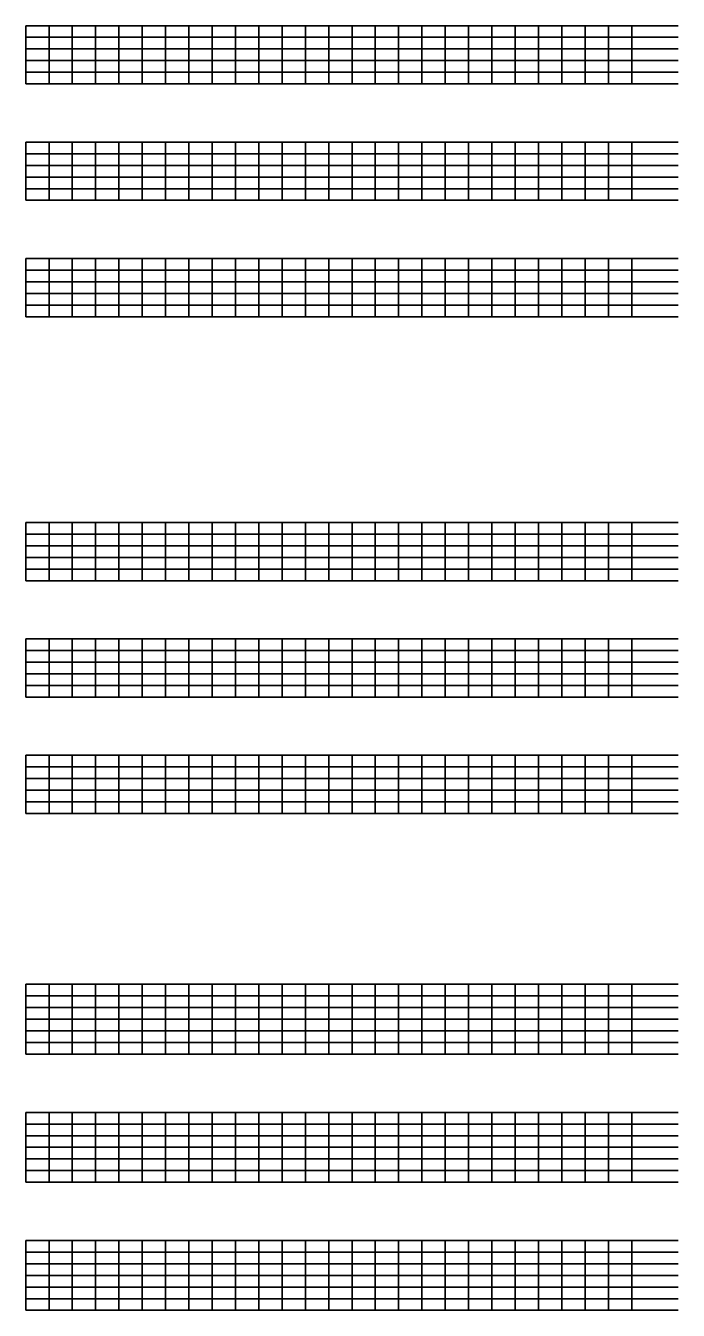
# Model space of a CAD drawing. Extents: x 1374311 to 1383814, y 384102 to 406278.
# Drawn here: x 1377794 to 1378074, y 405426 to 405978 of the extents above; entities that cross this region are included whole.
import ezdxf

# ---------------------------------------------------------------- set-up
doc = ezdxf.new("R2010")
doc.units = 0
doc.layers.add('R_Grid', color=7, linetype='Continuous')

msp = doc.modelspace()

# ---------------------------------------------------------------- linework, layer by layer
at = {"layer": 'R_Grid'}
for p, q in [((1377794.14, 405977.75), (1378074.14, 405977.75)), ((1377794.14, 405952.75), (1377794.14, 405977.75)), ((1377804.14, 405952.75), (1377804.14, 405977.75)), ((1377814.14, 405952.75), (1377814.14, 405977.75)), ((1377824.14, 405952.75), (1377824.14, 405977.75)), ((1377834.14, 405952.75), (1377834.14, 405977.75)), ((1377844.14, 405952.75), (1377844.14, 405977.75)), ((1377854.14, 405952.75), (1377854.14, 405977.75)), ((1377864.14, 405952.75), (1377864.14, 405977.75)), ((1377874.14, 405952.75), (1377874.14, 405977.75)), ((1377884.14, 405952.75), (1377884.14, 405977.75)), ((1377894.14, 405952.75), (1377894.14, 405977.75)), ((1377904.14, 405952.75), (1377904.14, 405977.75)), ((1377914.14, 405952.75), (1377914.14, 405977.75)), ((1377924.14, 405952.75), (1377924.14, 405977.75)), ((1377934.14, 405952.75), (1377934.14, 405977.75)), ((1377944.14, 405952.75), (1377944.14, 405977.75)), ((1377954.14, 405952.75), (1377954.14, 405977.75)), ((1377964.14, 405952.75), (1377964.14, 405977.75)), ((1377974.14, 405952.75), (1377974.14, 405977.75)), ((1377984.14, 405952.75), (1377984.14, 405977.75)), ((1377994.14, 405952.75), (1377994.14, 405977.75)), ((1378004.14, 405952.75), (1378004.14, 405977.75)), ((1378014.14, 405952.75), (1378014.14, 405977.75)), ((1378024.14, 405952.75), (1378024.14, 405977.75)), ((1378034.14, 405952.75), (1378034.14, 405977.75)), ((1378044.14, 405952.75), (1378044.14, 405977.75)), ((1378054.14, 405952.75), (1378054.14, 405977.75)), ((1377794.14, 405972.75), (1378074.14, 405972.75)), ((1377794.14, 405967.75), (1378074.14, 405967.75)), ((1377794.14, 405962.75), (1378074.14, 405962.75)), ((1377794.14, 405957.75), (1378074.14, 405957.75)), ((1377794.14, 405952.75), (1378074.14, 405952.75)), ((1377794.14, 405927.75), (1378074.14, 405927.75)), ((1377794.14, 405902.75), (1377794.14, 405927.75)), ((1377804.14, 405902.75), (1377804.14, 405927.75)), ((1377814.14, 405902.75), (1377814.14, 405927.75)), ((1377824.14, 405902.75), (1377824.14, 405927.75)), ((1377834.14, 405902.75), (1377834.14, 405927.75)), ((1377844.14, 405902.75), (1377844.14, 405927.75)), ((1377854.14, 405902.75), (1377854.14, 405927.75)), ((1377864.14, 405902.75), (1377864.14, 405927.75)), ((1377874.14, 405902.75), (1377874.14, 405927.75)), ((1377884.14, 405902.75), (1377884.14, 405927.75)), ((1377894.14, 405902.75), (1377894.14, 405927.75)), ((1377904.14, 405902.75), (1377904.14, 405927.75)), ((1377914.14, 405902.75), (1377914.14, 405927.75)), ((1377924.14, 405902.75), (1377924.14, 405927.75)), ((1377934.14, 405902.75), (1377934.14, 405927.75)), ((1377944.14, 405902.75), (1377944.14, 405927.75)), ((1377954.14, 405902.75), (1377954.14, 405927.75)), ((1377964.14, 405902.75), (1377964.14, 405927.75)), ((1377974.14, 405902.75), (1377974.14, 405927.75)), ((1377984.14, 405902.75), (1377984.14, 405927.75)), ((1377994.14, 405902.75), (1377994.14, 405927.75)), ((1378004.14, 405902.75), (1378004.14, 405927.75)), ((1378014.14, 405902.75), (1378014.14, 405927.75)), ((1378024.14, 405902.75), (1378024.14, 405927.75)), ((1378034.14, 405902.75), (1378034.14, 405927.75)), ((1378044.14, 405902.75), (1378044.14, 405927.75)), ((1378054.14, 405902.75), (1378054.14, 405927.75)), ((1377794.14, 405922.75), (1378074.14, 405922.75)), ((1377794.14, 405917.75), (1378074.14, 405917.75)), ((1377794.14, 405912.75), (1378074.14, 405912.75)), ((1377794.14, 405907.75), (1378074.14, 405907.75)), ((1377794.14, 405902.75), (1378074.14, 405902.75)), ((1377794.14, 405877.75), (1378074.14, 405877.75)), ((1377794.14, 405852.75), (1377794.14, 405877.75)), ((1377804.14, 405852.75), (1377804.14, 405877.75)), ((1377814.14, 405852.75), (1377814.14, 405877.75)), ((1377824.14, 405852.75), (1377824.14, 405877.75)), ((1377834.14, 405852.75), (1377834.14, 405877.75)), ((1377844.14, 405852.75), (1377844.14, 405877.75)), ((1377854.14, 405852.75), (1377854.14, 405877.75)), ((1377864.14, 405852.75), (1377864.14, 405877.75)), ((1377874.14, 405852.75), (1377874.14, 405877.75)), ((1377884.14, 405852.75), (1377884.14, 405877.75)), ((1377894.14, 405852.75), (1377894.14, 405877.75)), ((1377904.14, 405852.75), (1377904.14, 405877.75)), ((1377914.14, 405852.75), (1377914.14, 405877.75)), ((1377924.14, 405852.75), (1377924.14, 405877.75)), ((1377934.14, 405852.75), (1377934.14, 405877.75)), ((1377944.14, 405852.75), (1377944.14, 405877.75)), ((1377954.14, 405852.75), (1377954.14, 405877.75)), ((1377964.14, 405852.75), (1377964.14, 405877.75)), ((1377974.14, 405852.75), (1377974.14, 405877.75)), ((1377984.14, 405852.75), (1377984.14, 405877.75)), ((1377994.14, 405852.75), (1377994.14, 405877.75)), ((1378004.14, 405852.75), (1378004.14, 405877.75)), ((1378014.14, 405852.75), (1378014.14, 405877.75)), ((1378024.14, 405852.75), (1378024.14, 405877.75)), ((1378034.14, 405852.75), (1378034.14, 405877.75)), ((1378044.14, 405852.75), (1378044.14, 405877.75)), ((1378054.14, 405852.75), (1378054.14, 405877.75)), ((1377794.14, 405872.75), (1378074.14, 405872.75)), ((1377794.14, 405867.75), (1378074.14, 405867.75)), ((1377794.14, 405862.75), (1378074.14, 405862.75)), ((1377794.14, 405857.75), (1378074.14, 405857.75)), ((1377794.14, 405852.75), (1378074.14, 405852.75)), ((1377794.14, 405764.41), (1378074.14, 405764.41)), ((1377794.14, 405739.41), (1377794.14, 405764.41)), ((1377804.14, 405739.41), (1377804.14, 405764.41)), ((1377814.14, 405739.41), (1377814.14, 405764.41)), ((1377824.14, 405739.41), (1377824.14, 405764.41)), ((1377834.14, 405739.41), (1377834.14, 405764.41)), ((1377844.14, 405739.41), (1377844.14, 405764.41)), ((1377854.14, 405739.41), (1377854.14, 405764.41)), ((1377864.14, 405739.41), (1377864.14, 405764.41)), ((1377874.14, 405739.41), (1377874.14, 405764.41)), ((1377884.14, 405739.41), (1377884.14, 405764.41)), ((1377894.14, 405739.41), (1377894.14, 405764.41)), ((1377904.14, 405739.41), (1377904.14, 405764.41)), ((1377914.14, 405739.41), (1377914.14, 405764.41)), ((1377924.14, 405739.41), (1377924.14, 405764.41)), ((1377934.14, 405739.41), (1377934.14, 405764.41)), ((1377944.14, 405739.41), (1377944.14, 405764.41)), ((1377954.14, 405739.41), (1377954.14, 405764.41)), ((1377964.14, 405739.41), (1377964.14, 405764.41)), ((1377974.14, 405739.41), (1377974.14, 405764.41)), ((1377984.14, 405739.41), (1377984.14, 405764.41)), ((1377994.14, 405739.41), (1377994.14, 405764.41)), ((1378004.14, 405739.41), (1378004.14, 405764.41)), ((1378014.14, 405739.41), (1378014.14, 405764.41)), ((1378024.14, 405739.41), (1378024.14, 405764.41)), ((1378034.14, 405739.41), (1378034.14, 405764.41)), ((1378044.14, 405739.41), (1378044.14, 405764.41)), ((1378054.14, 405739.41), (1378054.14, 405764.41)), ((1377794.14, 405759.41), (1378074.14, 405759.41)), ((1377794.14, 405754.41), (1378074.14, 405754.41)), ((1377794.14, 405749.41), (1378074.14, 405749.41)), ((1377794.14, 405744.41), (1378074.14, 405744.41)), ((1377794.14, 405739.41), (1378074.14, 405739.41)), ((1377794.14, 405714.41), (1378074.14, 405714.41)), ((1377794.14, 405689.41), (1377794.14, 405714.41)), ((1377804.14, 405689.41), (1377804.14, 405714.41)), ((1377814.14, 405689.41), (1377814.14, 405714.41)), ((1377824.14, 405689.41), (1377824.14, 405714.41)), ((1377834.14, 405689.41), (1377834.14, 405714.41)), ((1377844.14, 405689.41), (1377844.14, 405714.41)), ((1377854.14, 405689.41), (1377854.14, 405714.41)), ((1377864.14, 405689.41), (1377864.14, 405714.41)), ((1377874.14, 405689.41), (1377874.14, 405714.41)), ((1377884.14, 405689.41), (1377884.14, 405714.41)), ((1377894.14, 405689.41), (1377894.14, 405714.41)), ((1377904.14, 405689.41), (1377904.14, 405714.41)), ((1377914.14, 405689.41), (1377914.14, 405714.41)), ((1377924.14, 405689.41), (1377924.14, 405714.41)), ((1377934.14, 405689.41), (1377934.14, 405714.41)), ((1377944.14, 405689.41), (1377944.14, 405714.41)), ((1377954.14, 405689.41), (1377954.14, 405714.41)), ((1377964.14, 405689.41), (1377964.14, 405714.41)), ((1377974.14, 405689.41), (1377974.14, 405714.41)), ((1377984.14, 405689.41), (1377984.14, 405714.41)), ((1377994.14, 405689.41), (1377994.14, 405714.41)), ((1378004.14, 405689.41), (1378004.14, 405714.41)), ((1378014.14, 405689.41), (1378014.14, 405714.41)), ((1378024.14, 405689.41), (1378024.14, 405714.41)), ((1378034.14, 405689.41), (1378034.14, 405714.41)), ((1378044.14, 405689.41), (1378044.14, 405714.41)), ((1378054.14, 405689.41), (1378054.14, 405714.41)), ((1377794.14, 405709.41), (1378074.14, 405709.41)), ((1377794.14, 405704.41), (1378074.14, 405704.41)), ((1377794.14, 405699.41), (1378074.14, 405699.41)), ((1377794.14, 405694.41), (1378074.14, 405694.41)), ((1377794.14, 405689.41), (1378074.14, 405689.41)), ((1377794.14, 405664.41), (1378074.14, 405664.41)), ((1377794.14, 405639.41), (1377794.14, 405664.41)), ((1377804.14, 405639.41), (1377804.14, 405664.41)), ((1377814.14, 405639.41), (1377814.14, 405664.41)), ((1377824.14, 405639.41), (1377824.14, 405664.41)), ((1377834.14, 405639.41), (1377834.14, 405664.41)), ((1377844.14, 405639.41), (1377844.14, 405664.41)), ((1377854.14, 405639.41), (1377854.14, 405664.41)), ((1377864.14, 405639.41), (1377864.14, 405664.41)), ((1377874.14, 405639.41), (1377874.14, 405664.41)), ((1377884.14, 405639.41), (1377884.14, 405664.41)), ((1377894.14, 405639.41), (1377894.14, 405664.41)), ((1377904.14, 405639.41), (1377904.14, 405664.41)), ((1377914.14, 405639.41), (1377914.14, 405664.41)), ((1377924.14, 405639.41), (1377924.14, 405664.41)), ((1377934.14, 405639.41), (1377934.14, 405664.41)), ((1377944.14, 405639.41), (1377944.14, 405664.41)), ((1377954.14, 405639.41), (1377954.14, 405664.41)), ((1377964.14, 405639.41), (1377964.14, 405664.41)), ((1377974.14, 405639.41), (1377974.14, 405664.41)), ((1377984.14, 405639.41), (1377984.14, 405664.41)), ((1377994.14, 405639.41), (1377994.14, 405664.41)), ((1378004.14, 405639.41), (1378004.14, 405664.41)), ((1378014.14, 405639.41), (1378014.14, 405664.41)), ((1378024.14, 405639.41), (1378024.14, 405664.41)), ((1378034.14, 405639.41), (1378034.14, 405664.41)), ((1378044.14, 405639.41), (1378044.14, 405664.41)), ((1378054.14, 405639.41), (1378054.14, 405664.41)), ((1377794.14, 405659.41), (1378074.14, 405659.41)), ((1377794.14, 405654.41), (1378074.14, 405654.41)), ((1377794.14, 405649.41), (1378074.14, 405649.41)), ((1377794.14, 405644.41), (1378074.14, 405644.41)), ((1377794.14, 405639.41), (1378074.14, 405639.41)), ((1377794.14, 405566.07), (1378074.14, 405566.07)), ((1377794.14, 405536.07), (1377794.14, 405566.07)), ((1377804.14, 405536.07), (1377804.14, 405566.07)), ((1377814.14, 405536.07), (1377814.14, 405566.07)), ((1377824.14, 405536.07), (1377824.14, 405566.07)), ((1377834.14, 405536.07), (1377834.14, 405566.07)), ((1377844.14, 405536.07), (1377844.14, 405566.07)), ((1377854.14, 405536.07), (1377854.14, 405566.07)), ((1377864.14, 405536.07), (1377864.14, 405566.07)), ((1377874.14, 405536.07), (1377874.14, 405566.07)), ((1377884.14, 405536.07), (1377884.14, 405566.07)), ((1377894.14, 405536.07), (1377894.14, 405566.07)), ((1377904.14, 405536.07), (1377904.14, 405566.07)), ((1377914.14, 405536.07), (1377914.14, 405566.07)), ((1377924.14, 405536.07), (1377924.14, 405566.07)), ((1377934.14, 405536.07), (1377934.14, 405566.07)), ((1377944.14, 405536.07), (1377944.14, 405566.07)), ((1377954.14, 405536.07), (1377954.14, 405566.07)), ((1377964.14, 405536.07), (1377964.14, 405566.07)), ((1377974.14, 405536.07), (1377974.14, 405566.07)), ((1377984.14, 405536.07), (1377984.14, 405566.07)), ((1377994.14, 405536.07), (1377994.14, 405566.07)), ((1378004.14, 405536.07), (1378004.14, 405566.07)), ((1378014.14, 405536.07), (1378014.14, 405566.07)), ((1378024.14, 405536.07), (1378024.14, 405566.07)), ((1378034.14, 405536.07), (1378034.14, 405566.07)), ((1378044.14, 405536.07), (1378044.14, 405566.07)), ((1378054.14, 405536.07), (1378054.14, 405566.07)), ((1377794.14, 405561.07), (1378074.14, 405561.07)), ((1377794.14, 405556.07), (1378074.14, 405556.07)), ((1377794.14, 405551.07), (1378074.14, 405551.07)), ((1377794.14, 405546.07), (1378074.14, 405546.07)), ((1377794.14, 405541.07), (1378074.14, 405541.07)), ((1377794.14, 405536.07), (1378074.14, 405536.07)), ((1377794.14, 405511.07), (1378074.14, 405511.07)), ((1377794.14, 405481.07), (1377794.14, 405511.07)), ((1377804.14, 405481.07), (1377804.14, 405511.07)), ((1377814.14, 405481.07), (1377814.14, 405511.07)), ((1377824.14, 405481.07), (1377824.14, 405511.07)), ((1377834.14, 405481.07), (1377834.14, 405511.07)), ((1377844.14, 405481.07), (1377844.14, 405511.07)), ((1377854.14, 405481.07), (1377854.14, 405511.07)), ((1377864.14, 405481.07), (1377864.14, 405511.07)), ((1377874.14, 405481.07), (1377874.14, 405511.07)), ((1377884.14, 405481.07), (1377884.14, 405511.07)), ((1377894.14, 405481.07), (1377894.14, 405511.07)), ((1377904.14, 405481.07), (1377904.14, 405511.07)), ((1377914.14, 405481.07), (1377914.14, 405511.07)), ((1377924.14, 405481.07), (1377924.14, 405511.07)), ((1377934.14, 405481.07), (1377934.14, 405511.07)), ((1377944.14, 405481.07), (1377944.14, 405511.07)), ((1377954.14, 405481.07), (1377954.14, 405511.07)), ((1377964.14, 405481.07), (1377964.14, 405511.07)), ((1377974.14, 405481.07), (1377974.14, 405511.07)), ((1377984.14, 405481.07), (1377984.14, 405511.07)), ((1377994.14, 405481.07), (1377994.14, 405511.07)), ((1378004.14, 405481.07), (1378004.14, 405511.07)), ((1378014.14, 405481.07), (1378014.14, 405511.07)), ((1378024.14, 405481.07), (1378024.14, 405511.07)), ((1378034.14, 405481.07), (1378034.14, 405511.07)), ((1378044.14, 405481.07), (1378044.14, 405511.07)), ((1378054.14, 405481.07), (1378054.14, 405511.07)), ((1377794.14, 405506.07), (1378074.14, 405506.07)), ((1377794.14, 405501.07), (1378074.14, 405501.07)), ((1377794.14, 405496.07), (1378074.14, 405496.07)), ((1377794.14, 405491.07), (1378074.14, 405491.07)), ((1377794.14, 405486.07), (1378074.14, 405486.07)), ((1377794.14, 405481.07), (1378074.14, 405481.07)), ((1377794.14, 405456.07), (1378074.14, 405456.07)), ((1377794.14, 405426.07), (1377794.14, 405456.07)), ((1377804.14, 405426.07), (1377804.14, 405456.07)), ((1377814.14, 405426.07), (1377814.14, 405456.07)), ((1377824.14, 405426.07), (1377824.14, 405456.07)), ((1377834.14, 405426.07), (1377834.14, 405456.07)), ((1377844.14, 405426.07), (1377844.14, 405456.07)), ((1377854.14, 405426.07), (1377854.14, 405456.07)), ((1377864.14, 405426.07), (1377864.14, 405456.07)), ((1377874.14, 405426.07), (1377874.14, 405456.07)), ((1377884.14, 405426.07), (1377884.14, 405456.07)), ((1377894.14, 405426.07), (1377894.14, 405456.07)), ((1377904.14, 405426.07), (1377904.14, 405456.07)), ((1377914.14, 405426.07), (1377914.14, 405456.07)), ((1377924.14, 405426.07), (1377924.14, 405456.07)), ((1377934.14, 405426.07), (1377934.14, 405456.07)), ((1377944.14, 405426.07), (1377944.14, 405456.07)), ((1377954.14, 405426.07), (1377954.14, 405456.07)), ((1377964.14, 405426.07), (1377964.14, 405456.07)), ((1377974.14, 405426.07), (1377974.14, 405456.07)), ((1377984.14, 405426.07), (1377984.14, 405456.07)), ((1377994.14, 405426.07), (1377994.14, 405456.07)), ((1378004.14, 405426.07), (1378004.14, 405456.07)), ((1378014.14, 405426.07), (1378014.14, 405456.07)), ((1378024.14, 405426.07), (1378024.14, 405456.07)), ((1378034.14, 405426.07), (1378034.14, 405456.07)), ((1378044.14, 405426.07), (1378044.14, 405456.07)), ((1378054.14, 405426.07), (1378054.14, 405456.07)), ((1377794.14, 405451.07), (1378074.14, 405451.07)), ((1377794.14, 405446.07), (1378074.14, 405446.07)), ((1377794.14, 405441.07), (1378074.14, 405441.07)), ((1377794.14, 405436.07), (1378074.14, 405436.07)), ((1377794.14, 405431.07), (1378074.14, 405431.07)), ((1377794.14, 405426.07), (1378074.14, 405426.07))]:
    msp.add_line(p, q, dxfattribs=at)

doc.saveas('drawing.dxf')
